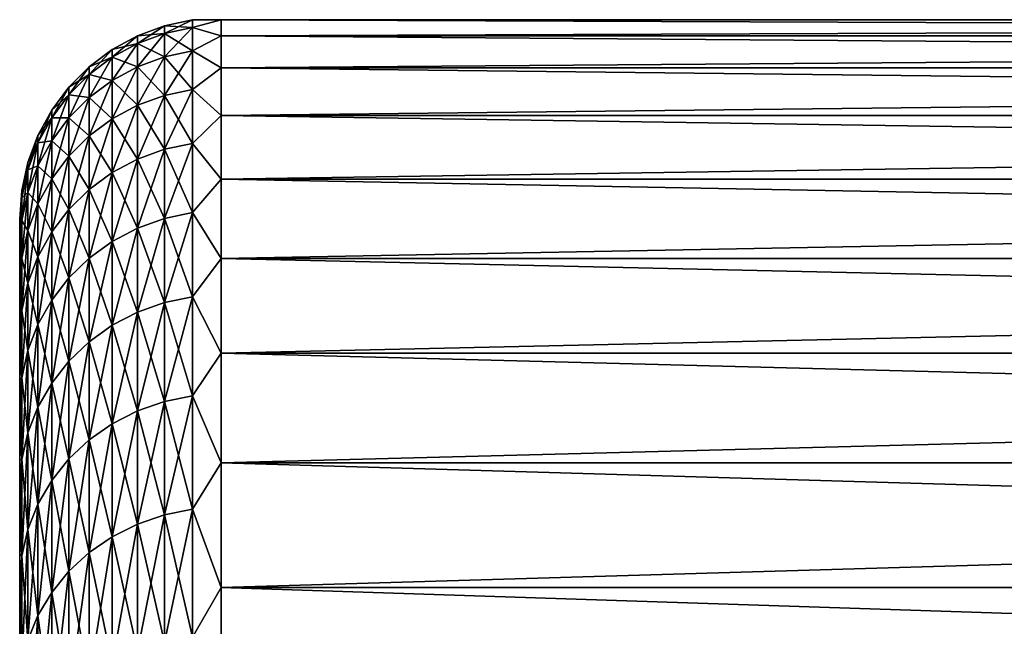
# Model space of a CAD drawing. Header units: metres. Extents: x -17 to 65, y -30 to 30.
# Tile 380 of 413: x 43 to 47.9, y 27 to 30. Entities that reach past the tile are written whole.
import ezdxf

# ---------------------------------------------------------------- set-up
doc = ezdxf.new("R2010")
doc.units = ezdxf.units.M
doc.layers.add('solid_508461', color=7, linetype='CONTINUOUS')

msp = doc.modelspace()

# ---------------------------------------------------------------- linework, layer by layer
at = {"layer": 'solid_508461'}
for points in [[(43.858959, 29.990004), (43.719364, 29.959814), (43.719364, 29.921362, 1.51744)], [(43.858959, 29.990004), (43.858959, 29.951511, -1.518969), (43.719364, 29.959814)], [(43.858959, 29.951511, 1.518969), (43.858959, 29.990004), (43.719364, 29.921362, 1.51744)], [(43.858959, 29.951511, 1.518969), (44, 29.910526, 2.315264), (44, 29.990053, 0.772437)], [(43.858959, 29.990004), (44, 29.990053, 0.772437), (44, 29.990053, -0.772437)], [(43.858959, 29.951511, 1.518969), (44, 29.990053, 0.772437), (43.858959, 29.990004)], [(43.858959, 29.951511, -1.518969), (44, 29.990053, -0.772437), (44, 29.910526, -2.315264)], [(43.858959, 29.990004), (44, 29.990053, -0.772437), (43.858959, 29.951511, -1.518969)], [(44, 29.990053, 0.772437), (65, 29.990049, 0.772525), (65, 29.990049, -0.772525)], [(44, 29.990053, 0.772437), (44, 29.910526, 2.315264), (65, 29.990049, 0.772525)], [(44, 29.990053, -0.772437), (65, 29.990049, -0.772525), (65, 29.91053, -2.315217)], [(44, 29.990053, -0.772437), (44, 29.990053, 0.772437), (65, 29.990049, -0.772525)], [(44, 29.910526, -2.315264), (44, 29.990053, -0.772437), (65, 29.91053, -2.315217)], [(44, 29.910526, 2.315264), (65, 29.91053, 2.315217), (65, 29.990049, 0.772525)], [(43.719364, 29.959814), (43.585495, 29.910048), (43.585495, 29.871658, 1.514919)], [(43.719364, 29.959814), (43.719364, 29.921362, -1.51744), (43.585495, 29.910048)], [(43.719364, 29.921362, 1.51744), (43.719364, 29.959814), (43.585495, 29.871658, 1.514919)], [(43.858959, 29.951511, -1.518969), (43.719364, 29.921362, -1.51744), (43.719364, 29.959814)], [(43.858959, 29.951511, -1.518969), (43.858959, 29.836134, -3.034038), (43.719364, 29.921362, -1.51744)], [(43.858959, 29.951511, 1.518969), (43.719364, 29.921362, 1.51744), (43.719364, 29.806101, 3.030984)], [(43.858959, 29.836134, 3.034038), (43.858959, 29.951511, 1.518969), (43.719364, 29.806101, 3.030984)], [(43.858959, 29.836134, 3.034038), (44, 29.910526, 2.315264), (43.858959, 29.951511, 1.518969)], [(43.858959, 29.951511, -1.518969), (44, 29.910526, -2.315264), (43.858959, 29.836134, -3.034038)], [(43.585495, 29.910048), (43.460079, 29.841717), (43.460079, 29.803415, 1.511458)], [(43.585495, 29.910048), (43.585495, 29.871658, -1.514919), (43.460079, 29.841717)], [(43.585495, 29.871658, 1.514919), (43.585495, 29.910048), (43.460079, 29.803415, 1.511458)], [(43.719364, 29.921362, -1.51744), (43.585495, 29.871658, -1.514919), (43.585495, 29.910048)], [(43.719364, 29.921362, -1.51744), (43.719364, 29.806101, -3.030984), (43.585495, 29.871658, -1.514919)], [(43.719364, 29.921362, 1.51744), (43.585495, 29.871658, 1.514919), (43.585495, 29.756588, 3.025949)], [(43.719364, 29.806101, 3.030984), (43.719364, 29.921362, 1.51744), (43.585495, 29.756588, 3.025949)], [(43.858959, 29.836134, -3.034038), (43.719364, 29.806101, -3.030984), (43.719364, 29.921362, -1.51744)], [(43.858959, 29.836134, 3.034038), (44, 29.75168, 3.85195), (44, 29.910526, 2.315264)], [(43.858959, 29.836134, -3.034038), (44, 29.910526, -2.315264), (44, 29.75168, -3.85195)], [(44, 29.75168, 3.85195), (65, 29.751667, 3.85206), (65, 29.91053, 2.315217)], [(44, 29.910526, 2.315264), (44, 29.75168, 3.85195), (65, 29.91053, 2.315217)], [(44, 29.910526, -2.315264), (65, 29.91053, -2.315217), (65, 29.751667, -3.85206)], [(44, 29.75168, -3.85195), (44, 29.910526, -2.315264), (65, 29.751667, -3.85206)], [(43.460079, 29.841717), (43.34568, 29.756216), (43.34568, 29.718025, 1.507128)], [(43.460079, 29.841717), (43.460079, 29.803415, -1.511458), (43.34568, 29.756216)], [(43.460079, 29.803415, 1.511458), (43.460079, 29.841717), (43.34568, 29.718025, 1.507128)], [(43.585495, 29.871658, -1.514919), (43.460079, 29.803415, -1.511458), (43.460079, 29.841717)], [(43.585495, 29.871658, -1.514919), (43.585495, 29.756588, -3.025949), (43.460079, 29.803415, -1.511458)], [(43.585495, 29.871658, 1.514919), (43.460079, 29.803415, 1.511458), (43.460079, 29.688608, 3.019036)], [(43.585495, 29.756588, 3.025949), (43.585495, 29.871658, 1.514919), (43.460079, 29.688608, 3.019036)], [(43.719364, 29.806101, -3.030984), (43.585495, 29.756588, -3.025949), (43.585495, 29.871658, -1.514919)], [(43.858959, 29.836134, -3.034038), (43.858959, 29.644169, -4.541319), (43.719364, 29.806101, -3.030984)], [(43.858959, 29.836134, 3.034038), (43.719364, 29.806101, 3.030984), (43.719364, 29.614326, 4.536748)], [(43.858959, 29.644169, 4.541319), (43.858959, 29.836134, 3.034038), (43.719364, 29.614326, 4.536748)], [(43.858959, 29.644169, 4.541319), (44, 29.75168, 3.85195), (43.858959, 29.836134, 3.034038)], [(43.858959, 29.836134, -3.034038), (44, 29.75168, -3.85195), (43.858959, 29.644169, -4.541319)], [(43.460079, 29.803415, -1.511458), (43.34568, 29.718025, -1.507128), (43.34568, 29.756216)], [(43.460079, 29.803415, -1.511458), (43.460079, 29.688608, -3.019036), (43.34568, 29.718025, -1.507128)], [(43.460079, 29.803415, 1.511458), (43.34568, 29.718025, 1.507128), (43.34568, 29.603548, 3.010386)], [(43.460079, 29.688608, 3.019036), (43.460079, 29.803415, 1.511458), (43.34568, 29.603548, 3.010386)], [(43.585495, 29.756588, -3.025949), (43.460079, 29.688608, -3.019036), (43.460079, 29.803415, -1.511458)], [(43.719364, 29.806101, -3.030984), (43.719364, 29.614326, -4.536748), (43.585495, 29.756588, -3.025949)], [(43.719364, 29.806101, 3.030984), (43.585495, 29.756588, 3.025949), (43.585495, 29.565134, 4.529212)], [(43.719364, 29.614326, 4.536748), (43.719364, 29.806101, 3.030984), (43.585495, 29.565134, 4.529212)], [(43.858959, 29.644169, -4.541319), (43.719364, 29.614326, -4.536748), (43.719364, 29.806101, -3.030984)], [(43.34568, 29.756216), (43.244625, 29.655293), (43.244625, 29.617229, 1.502016)], [(43.34568, 29.756216), (43.34568, 29.718025, -1.507128), (43.244625, 29.655293)], [(43.34568, 29.718025, 1.507128), (43.34568, 29.756216), (43.244625, 29.617229, 1.502016)], [(43.585495, 29.756588, -3.025949), (43.585495, 29.565134, -4.529212), (43.460079, 29.688608, -3.019036)], [(43.585495, 29.756588, 3.025949), (43.460079, 29.688608, 3.019036), (43.460079, 29.497591, 4.518865)], [(43.585495, 29.565134, 4.529212), (43.585495, 29.756588, 3.025949), (43.460079, 29.497591, 4.518865)], [(43.719364, 29.614326, -4.536748), (43.585495, 29.565134, -4.529212), (43.585495, 29.756588, -3.025949)], [(43.858959, 29.644169, 4.541319), (44, 29.513939, 5.378423), (44, 29.75168, 3.85195)], [(43.858959, 29.644169, -4.541319), (44, 29.75168, -3.85195), (44, 29.513939, -5.378423)], [(44, 29.75168, 3.85195), (44, 29.513939, 5.378423), (65, 29.751667, 3.85206)], [(44, 29.75168, -3.85195), (65, 29.751667, -3.85206), (65, 29.51396, -5.378287)], [(44, 29.513939, -5.378423), (44, 29.75168, -3.85195), (65, 29.51396, -5.378287)], [(44, 29.513939, 5.378423), (65, 29.51396, 5.378287), (65, 29.751667, 3.85206)], [(43.34568, 29.718025, -1.507128), (43.244625, 29.617229, -1.502016), (43.244625, 29.655293)], [(43.34568, 29.718025, -1.507128), (43.34568, 29.603548, -3.010386), (43.244625, 29.617229, -1.502016)], [(43.34568, 29.718025, 1.507128), (43.244625, 29.617229, 1.502016), (43.244625, 29.503141, 3.000176)], [(43.34568, 29.603548, 3.010386), (43.34568, 29.718025, 1.507128), (43.244625, 29.503141, 3.000176)], [(43.460079, 29.688608, -3.019036), (43.34568, 29.603548, -3.010386), (43.34568, 29.718025, -1.507128)], [(43.460079, 29.688608, -3.019036), (43.460079, 29.497591, -4.518865), (43.34568, 29.603548, -3.010386)], [(43.460079, 29.688608, 3.019036), (43.34568, 29.603548, 3.010386), (43.34568, 29.413078, 4.505918)], [(43.460079, 29.497591, 4.518865), (43.460079, 29.688608, 3.019036), (43.34568, 29.413078, 4.505918)], [(43.585495, 29.565134, -4.529212), (43.460079, 29.497591, -4.518865), (43.460079, 29.688608, -3.019036)], [(43.244625, 29.655293), (43.158978, 29.541), (43.158978, 29.503086, 1.496227)], [(43.244625, 29.655293), (43.244625, 29.617229, -1.502016), (43.158978, 29.541)], [(43.244625, 29.617229, 1.502016), (43.244625, 29.655293), (43.158978, 29.503086, 1.496227)], [(43.858959, 29.644169, -4.541319), (43.858959, 29.376106, -6.036943), (43.719364, 29.614326, -4.536748)], [(43.858959, 29.644169, 4.541319), (43.719364, 29.614326, 4.536748), (43.719364, 29.346535, 6.030866)], [(43.858959, 29.376106, 6.036943), (43.858959, 29.644169, 4.541319), (43.719364, 29.346535, 6.030866)], [(43.858959, 29.376106, 6.036943), (44, 29.513939, 5.378423), (43.858959, 29.644169, 4.541319)], [(43.858959, 29.644169, -4.541319), (44, 29.513939, -5.378423), (43.858959, 29.376106, -6.036943)], [(43.244625, 29.617229, -1.502016), (43.158978, 29.503086, -1.496227), (43.158978, 29.541)], [(43.244625, 29.617229, -1.502016), (43.244625, 29.503141, -3.000176), (43.158978, 29.503086, -1.496227)], [(43.244625, 29.617229, 1.502016), (43.158978, 29.503086, 1.496227), (43.158978, 29.389437, 2.988614)], [(43.244625, 29.503141, 3.000176), (43.244625, 29.617229, 1.502016), (43.158978, 29.389437, 2.988614)], [(43.34568, 29.603548, -3.010386), (43.244625, 29.503141, -3.000176), (43.244625, 29.617229, -1.502016)], [(43.34568, 29.603548, -3.010386), (43.34568, 29.413078, -4.505918), (43.244625, 29.503141, -3.000176)], [(43.34568, 29.603548, 3.010386), (43.244625, 29.503141, 3.000176), (43.244625, 29.313316, 4.490635)], [(43.34568, 29.413078, 4.505918), (43.34568, 29.603548, 3.010386), (43.244625, 29.313316, 4.490635)], [(43.460079, 29.497591, -4.518865), (43.34568, 29.413078, -4.505918), (43.34568, 29.603548, -3.010386)], [(43.719364, 29.614326, -4.536748), (43.719364, 29.346535, -6.030866), (43.585495, 29.565134, -4.529212)], [(43.719364, 29.614326, 4.536748), (43.585495, 29.565134, 4.529212), (43.585495, 29.297787, 6.020848)], [(43.719364, 29.346535, 6.030866), (43.719364, 29.614326, 4.536748), (43.585495, 29.297787, 6.020848)], [(43.858959, 29.376106, -6.036943), (43.719364, 29.346535, -6.030866), (43.719364, 29.614326, -4.536748)], [(43.158978, 29.541), (43.090488, 29.415674), (43.090488, 29.37792, 1.489879)], [(43.158978, 29.541), (43.158978, 29.503086, -1.496227), (43.090488, 29.415674)], [(43.158978, 29.503086, 1.496227), (43.158978, 29.541), (43.090488, 29.37792, 1.489879)], [(43.585495, 29.565134, -4.529212), (43.585495, 29.297787, -6.020848), (43.460079, 29.497591, -4.518865)], [(43.585495, 29.565134, 4.529212), (43.460079, 29.497591, 4.518865), (43.460079, 29.230854, 6.007093)], [(43.585495, 29.297787, 6.020848), (43.585495, 29.565134, 4.529212), (43.460079, 29.230854, 6.007093)], [(43.719364, 29.346535, -6.030866), (43.585495, 29.297787, -6.020848), (43.585495, 29.565134, -4.529212)], [(43.158978, 29.503086, -1.496227), (43.090488, 29.37792, -1.489879), (43.090488, 29.415674)], [(43.158978, 29.503086, -1.496227), (43.158978, 29.389437, -2.988614), (43.090488, 29.37792, -1.489879)], [(43.158978, 29.503086, 1.496227), (43.090488, 29.37792, 1.489879), (43.090488, 29.264753, 2.975935)], [(43.158978, 29.389437, 2.988614), (43.158978, 29.503086, 1.496227), (43.090488, 29.264753, 2.975935)], [(43.244625, 29.503141, -3.000176), (43.158978, 29.389437, -2.988614), (43.158978, 29.503086, -1.496227)], [(43.244625, 29.503141, -3.000176), (43.244625, 29.313316, -4.490635), (43.158978, 29.389437, -2.988614)], [(43.244625, 29.503141, 3.000176), (43.158978, 29.389437, 2.988614), (43.158978, 29.200344, 4.473328)], [(43.244625, 29.313316, 4.490635), (43.244625, 29.503141, 3.000176), (43.158978, 29.200344, 4.473328)], [(43.34568, 29.413078, -4.505918), (43.244625, 29.313316, -4.490635), (43.244625, 29.503141, -3.000176)], [(43.460079, 29.497591, -4.518865), (43.460079, 29.230854, -6.007093), (43.34568, 29.413078, -4.505918)], [(43.460079, 29.497591, 4.518865), (43.34568, 29.413078, 4.505918), (43.34568, 29.147106, 5.989882)], [(43.460079, 29.230854, 6.007093), (43.460079, 29.497591, 4.518865), (43.34568, 29.147106, 5.989882)], [(43.585495, 29.297787, -6.020848), (43.460079, 29.230854, -6.007093), (43.460079, 29.497591, -4.518865)], [(43.858959, 29.376106, 6.036943), (44, 29.197931, 6.890632), (44, 29.513939, 5.378423)], [(43.858959, 29.376106, -6.036943), (44, 29.513939, -5.378423), (44, 29.197931, -6.890632)], [(44, 29.197931, 6.890632), (65, 29.197924, 6.890662), (65, 29.51396, 5.378287)], [(44, 29.513939, 5.378423), (44, 29.197931, 6.890632), (65, 29.51396, 5.378287)], [(44, 29.513939, -5.378423), (65, 29.51396, -5.378287), (65, 29.197924, -6.890662)], [(44, 29.197931, -6.890632), (44, 29.513939, -5.378423), (65, 29.197924, -6.890662)], [(43.090488, 29.415674), (43.040546, 29.28187), (43.040546, 29.244286, 1.483102)], [(43.090488, 29.415674), (43.090488, 29.37792, -1.489879), (43.040546, 29.28187)], [(43.090488, 29.37792, 1.489879), (43.090488, 29.415674), (43.040546, 29.244286, 1.483102)], [(43.158978, 29.389437, -2.988614), (43.090488, 29.264753, -2.975935), (43.090488, 29.37792, -1.489879)], [(43.158978, 29.389437, -2.988614), (43.158978, 29.200344, -4.473328), (43.090488, 29.264753, -2.975935)], [(43.158978, 29.389437, 2.988614), (43.090488, 29.264753, 2.975935), (43.090488, 29.076464, 4.45435)], [(43.158978, 29.200344, 4.473328), (43.158978, 29.389437, 2.988614), (43.090488, 29.076464, 4.45435)], [(43.244625, 29.313316, -4.490635), (43.158978, 29.200344, -4.473328), (43.158978, 29.389437, -2.988614)], [(43.34568, 29.413078, -4.505918), (43.34568, 29.147106, -5.989882), (43.244625, 29.313316, -4.490635)], [(43.34568, 29.413078, 4.505918), (43.244625, 29.313316, 4.490635), (43.244625, 29.048246, 5.969566)], [(43.34568, 29.147106, 5.989882), (43.34568, 29.413078, 4.505918), (43.244625, 29.048246, 5.969566)], [(43.460079, 29.230854, -6.007093), (43.34568, 29.147106, -5.989882), (43.34568, 29.413078, -4.505918)], [(43.090488, 29.37792, -1.489879), (43.040546, 29.244286, -1.483102), (43.040546, 29.28187)], [(43.090488, 29.37792, -1.489879), (43.090488, 29.264753, -2.975935), (43.040546, 29.244286, -1.483102)], [(43.090488, 29.37792, 1.489879), (43.040546, 29.244286, 1.483102), (43.040546, 29.131634, 2.962398)], [(43.090488, 29.264753, 2.975935), (43.090488, 29.37792, 1.489879), (43.040546, 29.131634, 2.962398)], [(43.719364, 29.346535, -6.030866), (43.719364, 29.00341, -7.509503), (43.585495, 29.297787, -6.020848)], [(43.719364, 29.346535, 6.030866), (43.585495, 29.297787, 6.020848), (43.585495, 28.955233, 7.497029)], [(43.719364, 29.00341, 7.509503), (43.719364, 29.346535, 6.030866), (43.585495, 28.955233, 7.497029)], [(43.858959, 29.376106, -6.036943), (43.858959, 29.032637, -7.51707), (43.719364, 29.346535, -6.030866)], [(43.858959, 29.376106, 6.036943), (43.719364, 29.346535, 6.030866), (43.719364, 29.00341, 7.509503)], [(43.858959, 29.032637, 7.51707), (43.858959, 29.376106, 6.036943), (43.719364, 29.00341, 7.509503)], [(43.858959, 29.032637, -7.51707), (43.719364, 29.00341, -7.509503), (43.719364, 29.346535, -6.030866)], [(43.858959, 29.032637, 7.51707), (44, 29.197931, 6.890632), (43.858959, 29.376106, 6.036943)], [(43.858959, 29.376106, -6.036943), (44, 29.197931, -6.890632), (43.858959, 29.032637, -7.51707)], [(43.244625, 29.313316, -4.490635), (43.244625, 29.048246, -5.969566), (43.158978, 29.200344, -4.473328)], [(43.244625, 29.313316, 4.490635), (43.158978, 29.200344, 4.473328), (43.158978, 28.936295, 5.94656)], [(43.244625, 29.048246, 5.969566), (43.244625, 29.313316, 4.490635), (43.158978, 28.936295, 5.94656)], [(43.34568, 29.147106, -5.989882), (43.244625, 29.048246, -5.969566), (43.244625, 29.313316, -4.490635)], [(43.585495, 29.297787, -6.020848), (43.585495, 28.955233, -7.497029), (43.460079, 29.230854, -6.007093)], [(43.585495, 29.297787, 6.020848), (43.460079, 29.230854, 6.007093), (43.460079, 28.889082, 7.479902)], [(43.585495, 28.955233, 7.497029), (43.585495, 29.297787, 6.020848), (43.460079, 28.889082, 7.479902)], [(43.719364, 29.00341, -7.509503), (43.585495, 28.955233, -7.497029), (43.585495, 29.297787, -6.020848)], [(43.040546, 29.28187), (43.010178, 29.142315), (43.010178, 29.104912, 1.476034)], [(43.040546, 29.28187), (43.040546, 29.244286, -1.483102), (43.010178, 29.142315)], [(43.040546, 29.244286, 1.483102), (43.040546, 29.28187), (43.010178, 29.104912, 1.476034)], [(43.040546, 29.244286, -1.483102), (43.010178, 29.104912, -1.476034), (43.010178, 29.142315)], [(43.040546, 29.244286, -1.483102), (43.040546, 29.131634, -2.962398), (43.010178, 29.104912, -1.476034)], [(43.040546, 29.244286, 1.483102), (43.010178, 29.104912, 1.476034), (43.010178, 28.992796, 2.948279)], [(43.040546, 29.131634, 2.962398), (43.040546, 29.244286, 1.483102), (43.010178, 28.992796, 2.948279)], [(43.090488, 29.264753, -2.975935), (43.040546, 29.131634, -2.962398), (43.040546, 29.244286, -1.483102)], [(43.090488, 29.264753, -2.975935), (43.090488, 29.076464, -4.45435), (43.040546, 29.131634, -2.962398)], [(43.090488, 29.264753, 2.975935), (43.040546, 29.131634, 2.962398), (43.040546, 28.944201, 4.434088)], [(43.090488, 29.076464, 4.45435), (43.090488, 29.264753, 2.975935), (43.040546, 28.944201, 4.434088)], [(43.158978, 29.200344, -4.473328), (43.090488, 29.076464, -4.45435), (43.090488, 29.264753, -2.975935)], [(43.158978, 29.200344, -4.473328), (43.158978, 28.936295, -5.94656), (43.090488, 29.076464, -4.45435)], [(43.158978, 29.200344, 4.473328), (43.090488, 29.076464, 4.45435), (43.090488, 28.813534, 5.921332)], [(43.158978, 28.936295, 5.94656), (43.158978, 29.200344, 4.473328), (43.090488, 28.813534, 5.921332)], [(43.244625, 29.048246, -5.969566), (43.158978, 28.936295, -5.94656), (43.158978, 29.200344, -4.473328)], [(43.460079, 29.230854, -6.007093), (43.460079, 28.889082, -7.479902), (43.34568, 29.147106, -5.989882)], [(43.460079, 29.230854, 6.007093), (43.34568, 29.147106, 5.989882), (43.34568, 28.806313, 7.458471)], [(43.460079, 28.889082, 7.479902), (43.460079, 29.230854, 6.007093), (43.34568, 28.806313, 7.458471)], [(43.585495, 28.955233, -7.497029), (43.460079, 28.889082, -7.479902), (43.460079, 29.230854, -6.007093)], [(43.858959, 29.032637, 7.51707), (44, 28.804497, 8.384569), (44, 29.197931, 6.890632)], [(43.858959, 29.032637, -7.51707), (44, 29.197931, -6.890632), (44, 28.804497, -8.384569)], [(44, 29.197931, 6.890632), (44, 28.804497, 8.384569), (65, 29.197924, 6.890662)], [(44, 29.197931, -6.890632), (65, 29.197924, -6.890662), (65, 28.804501, -8.384548)], [(44, 28.804497, -8.384569), (44, 29.197931, -6.890632), (65, 28.804501, -8.384548)], [(44, 28.804497, 8.384569), (65, 28.804501, 8.384548), (65, 29.197924, 6.890662)], [(43.34568, 29.147106, -5.989882), (43.34568, 28.806313, -7.458471), (43.244625, 29.048246, -5.969566)], [(43.34568, 29.147106, 5.989882), (43.244625, 29.048246, 5.969566), (43.244625, 28.708611, 7.433174)], [(43.34568, 28.806313, 7.458471), (43.34568, 29.147106, 5.989882), (43.244625, 28.708611, 7.433174)], [(43.460079, 28.889082, -7.479902), (43.34568, 28.806313, -7.458471), (43.34568, 29.147106, -5.989882)], [(43.010178, 29.142315), (43, 28.999998, 0.000006), (43, 28.990061, 0.759146)], [(43.010178, 29.142315), (43.010178, 29.104912, -1.476034), (43, 28.999998, 0.000006)], [(43.010178, 29.104912, 1.476034), (43.010178, 29.142315), (43, 28.990061, 0.759146)], [(43.010178, 29.104912, -1.476034), (43, 28.960249, -1.517846), (43, 28.990063, -0.759134)], [(43.010178, 29.104912, -1.476034), (43.010178, 28.992796, -2.948279), (43, 28.960249, -1.517846)], [(43.010178, 29.104912, -1.476034), (43, 28.990063, -0.759134), (43, 28.999998, 0.000006)], [(43.010178, 29.104912, 1.476034), (43, 28.990061, 0.759146), (43, 28.960249, 1.517858)], [(43.010178, 29.104912, 1.476034), (43, 28.960249, 1.517858), (43, 28.910593, 2.275403)], [(43.010178, 28.992796, 2.948279), (43.010178, 29.104912, 1.476034), (43, 28.910593, 2.275403)], [(43.040546, 29.131634, -2.962398), (43.010178, 28.992796, -2.948279), (43.010178, 29.104912, -1.476034)], [(43.040546, 29.131634, -2.962398), (43.040546, 28.944201, -4.434088), (43.010178, 28.992796, -2.948279)], [(43.040546, 29.131634, 2.962398), (43.010178, 28.992796, 2.948279), (43.010178, 28.806255, 4.412956)], [(43.040546, 28.944201, 4.434088), (43.040546, 29.131634, 2.962398), (43.010178, 28.806255, 4.412956)], [(43.090488, 29.076464, -4.45435), (43.040546, 28.944201, -4.434088), (43.040546, 29.131634, -2.962398)], [(43.090488, 29.076464, -4.45435), (43.090488, 28.813534, -5.921332), (43.040546, 28.944201, -4.434088)], [(43.090488, 29.076464, 4.45435), (43.040546, 28.944201, 4.434088), (43.040546, 28.682468, 5.894397)], [(43.090488, 28.813534, 5.921332), (43.090488, 29.076464, 4.45435), (43.040546, 28.682468, 5.894397)], [(43.158978, 28.936295, -5.94656), (43.090488, 28.813534, -5.921332), (43.090488, 29.076464, -4.45435)], [(43.244625, 29.048246, -5.969566), (43.244625, 28.708611, -7.433174), (43.158978, 28.936295, -5.94656)], [(43.244625, 29.048246, 5.969566), (43.158978, 28.936295, 5.94656), (43.158978, 28.597967, 7.404527)], [(43.244625, 28.708611, 7.433174), (43.244625, 29.048246, 5.969566), (43.158978, 28.597967, 7.404527)], [(43.34568, 28.806313, -7.458471), (43.244625, 28.708611, -7.433174), (43.244625, 29.048246, -5.969566)], [(43, 28.990061, 0.759146), (43, 28.999998, 0.000006), (43, 28.990063, -0.759134)], [(43.719364, 29.00341, -7.509503), (43.719364, 28.585835, -8.968863), (43.585495, 28.955233, -7.497029)], [(43.719364, 29.00341, 7.509503), (43.585495, 28.955233, 7.497029), (43.585495, 28.538349, 8.953965)], [(43.719364, 28.585835, 8.968863), (43.719364, 29.00341, 7.509503), (43.585495, 28.538349, 8.953965)], [(43.858959, 29.032637, -7.51707), (43.858959, 28.614639, -8.977901), (43.719364, 29.00341, -7.509503)], [(43.858959, 29.032637, 7.51707), (43.719364, 29.00341, 7.509503), (43.719364, 28.585835, 8.968863)], [(43.858959, 28.614639, 8.977901), (43.858959, 29.032637, 7.51707), (43.719364, 28.585835, 8.968863)], [(43.858959, 28.614639, -8.977901), (43.719364, 28.585835, -8.968863), (43.719364, 29.00341, -7.509503)], [(43.858959, 28.614639, 8.977901), (44, 28.804497, 8.384569), (43.858959, 29.032637, 7.51707)], [(43.858959, 29.032637, -7.51707), (44, 28.804497, -8.384569), (43.858959, 28.614639, -8.977901)], [(43.010178, 28.992796, -2.948279), (43, 28.841118, -3.031491), (43, 28.910595, -2.275392)], [(43.010178, 28.992796, -2.948279), (43.010178, 28.806255, -4.412956), (43, 28.841118, -3.031491)], [(43.010178, 28.992796, -2.948279), (43, 28.910595, -2.275392), (43, 28.960249, -1.517846)], [(43.010178, 28.992796, 2.948279), (43, 28.910593, 2.275403), (43, 28.841116, 3.031502)], [(43.010178, 28.992796, 2.948279), (43, 28.841116, 3.031502), (43, 28.751873, 3.785461)], [(43.010178, 28.806255, 4.412956), (43.010178, 28.992796, 2.948279), (43, 28.751873, 3.785461)], [(43, 28.990061, 0.759146), (43, 28.990063, -0.759134), (43, 28.960249, -1.517846)], [(43, 28.960249, 1.517858), (43, 28.990061, 0.759146), (43, 28.960249, -1.517846)], [(43, 28.960249, 1.517858), (43, 28.960249, -1.517846), (43, 28.910595, -2.275392)], [(43, 28.910593, 2.275403), (43, 28.960249, 1.517858), (43, 28.910595, -2.275392)], [(43.040546, 28.944201, -4.434088), (43.010178, 28.806255, -4.412956), (43.010178, 28.992796, -2.948279)], [(43.585495, 28.955233, -7.497029), (43.585495, 28.538349, -8.953965), (43.460079, 28.889082, -7.479902)], [(43.585495, 28.955233, 7.497029), (43.460079, 28.889082, 7.479902), (43.460079, 28.473154, 8.93351)], [(43.585495, 28.538349, 8.953965), (43.585495, 28.955233, 7.497029), (43.460079, 28.473154, 8.93351)], [(43.719364, 28.585835, -8.968863), (43.585495, 28.538349, -8.953965), (43.585495, 28.955233, -7.497029)], [(43, 28.910593, 2.275403), (43, 28.910595, -2.275392), (43, 28.841118, -3.031491)], [(43, 28.841116, 3.031502), (43, 28.910593, 2.275403), (43, 28.841118, -3.031491)], [(43.040546, 28.944201, -4.434088), (43.040546, 28.682468, -5.894397), (43.010178, 28.806255, -4.412956)], [(43.040546, 28.944201, 4.434088), (43.010178, 28.806255, 4.412956), (43.010178, 28.545771, 5.866305)], [(43.040546, 28.682468, 5.894397), (43.040546, 28.944201, 4.434088), (43.010178, 28.545771, 5.866305)], [(43.090488, 28.813534, -5.921332), (43.040546, 28.682468, -5.894397), (43.040546, 28.944201, -4.434088)], [(43.158978, 28.936295, -5.94656), (43.158978, 28.597967, -7.404527), (43.090488, 28.813534, -5.921332)], [(43.158978, 28.936295, 5.94656), (43.090488, 28.813534, 5.921332), (43.090488, 28.476643, 7.373113)], [(43.158978, 28.597967, 7.404527), (43.158978, 28.936295, 5.94656), (43.090488, 28.476643, 7.373113)], [(43.244625, 28.708611, -7.433174), (43.158978, 28.597967, -7.404527), (43.158978, 28.936295, -5.94656)], [(43.460079, 28.889082, -7.479902), (43.460079, 28.473154, -8.93351), (43.34568, 28.806313, -7.458471)], [(43.460079, 28.889082, 7.479902), (43.34568, 28.806313, 7.458471), (43.34568, 28.391575, 8.907914)], [(43.460079, 28.473154, 8.93351), (43.460079, 28.889082, 7.479902), (43.34568, 28.391575, 8.907914)], [(43.585495, 28.538349, -8.953965), (43.460079, 28.473154, -8.93351), (43.460079, 28.889082, -7.479902)], [(43, 28.841116, 3.031502), (43, 28.841118, -3.031491), (43, 28.751873, -3.785449)], [(43.010178, 28.806255, -4.412956), (43, 28.751873, -3.785449), (43, 28.841118, -3.031491)], [(43, 28.751873, 3.785461), (43, 28.841116, 3.031502), (43, 28.751873, -3.785449)], [(43.010178, 28.806255, -4.412956), (43, 28.642933, -4.536784), (43, 28.751873, -3.785449)], [(43.010178, 28.806255, -4.412956), (43.010178, 28.545771, -5.866305), (43, 28.642933, -4.536784)], [(43.010178, 28.806255, 4.412956), (43, 28.751873, 3.785461), (43, 28.642931, 4.536796)], [(43.010178, 28.806255, 4.412956), (43, 28.642931, 4.536796), (43, 28.514336, 5.285132)], [(43.010178, 28.545771, 5.866305), (43.010178, 28.806255, 4.412956), (43, 28.514336, 5.285132)], [(43.040546, 28.682468, -5.894397), (43.010178, 28.545771, -5.866305), (43.010178, 28.806255, -4.412956)], [(43.090488, 28.813534, -5.921332), (43.090488, 28.476643, -7.373113), (43.040546, 28.682468, -5.894397)], [(43.090488, 28.813534, 5.921332), (43.040546, 28.682468, 5.894397), (43.040546, 28.347109, 7.339575)], [(43.090488, 28.476643, 7.373113), (43.090488, 28.813534, 5.921332), (43.040546, 28.347109, 7.339575)], [(43.158978, 28.597967, -7.404527), (43.090488, 28.476643, -7.373113), (43.090488, 28.813534, -5.921332)], [(43.34568, 28.806313, -7.458471), (43.34568, 28.391575, -8.907914), (43.244625, 28.708611, -7.433174)], [(43.34568, 28.806313, 7.458471), (43.244625, 28.708611, 7.433174), (43.244625, 28.295279, 8.877701)], [(43.34568, 28.391575, 8.907914), (43.34568, 28.806313, 7.458471), (43.244625, 28.295279, 8.877701)], [(43.460079, 28.473154, -8.93351), (43.34568, 28.391575, -8.907914), (43.34568, 28.806313, -7.458471)], [(43.858959, 28.614639, 8.977901), (44, 28.334677, 9.856271), (44, 28.804497, 8.384569)], [(43.858959, 28.614639, -8.977901), (44, 28.804497, -8.384569), (44, 28.334677, -9.856271)], [(44, 28.334677, 9.856271), (65, 28.334629, 9.856407), (65, 28.804501, 8.384548)], [(44, 28.804497, 8.384569), (44, 28.334677, 9.856271), (65, 28.804501, 8.384548)], [(44, 28.804497, -8.384569), (65, 28.804501, -8.384548), (65, 28.334629, -9.856407)], [(44, 28.334677, -9.856271), (44, 28.804497, -8.384569), (65, 28.334629, -9.856407)], [(43, 28.751873, 3.785461), (43, 28.751873, -3.785449), (43, 28.642933, -4.536784)], [(43, 28.642931, 4.536796), (43, 28.751873, 3.785461), (43, 28.642933, -4.536784)], [(43.244625, 28.708611, -7.433174), (43.244625, 28.295279, -8.877701), (43.158978, 28.597967, -7.404527)], [(43.244625, 28.708611, 7.433174), (43.158978, 28.597967, 7.404527), (43.158978, 28.18623, 8.843487)], [(43.244625, 28.295279, 8.877701), (43.244625, 28.708611, 7.433174), (43.158978, 28.18623, 8.843487)], [(43.34568, 28.391575, -8.907914), (43.244625, 28.295279, -8.877701), (43.244625, 28.708611, -7.433174)], [(43.040546, 28.682468, -5.894397), (43.040546, 28.347109, -7.339575), (43.010178, 28.545771, -5.866305)], [(43.040546, 28.682468, 5.894397), (43.010178, 28.545771, 5.866305), (43.010178, 28.212008, 7.304595)], [(43.040546, 28.347109, 7.339575), (43.040546, 28.682468, 5.894397), (43.010178, 28.212008, 7.304595)], [(43.090488, 28.476643, -7.373113), (43.040546, 28.347109, -7.339575), (43.040546, 28.682468, -5.894397)], [(43, 28.642931, 4.536796), (43, 28.642933, -4.536784), (43, 28.514338, -5.285121)], [(43.010178, 28.545771, -5.866305), (43, 28.514338, -5.285121), (43, 28.642933, -4.536784)], [(43, 28.514336, 5.285132), (43, 28.642931, 4.536796), (43, 28.514338, -5.285121)], [(43.858959, 28.614639, -8.977901), (43.858959, 28.12319, -10.415686), (43.719364, 28.585835, -8.968863)], [(43.858959, 28.614639, 8.977901), (43.719364, 28.585835, 8.968863), (43.719364, 28.094879, 10.405201)], [(43.858959, 28.12319, 10.415686), (43.858959, 28.614639, 8.977901), (43.719364, 28.094879, 10.405201)], [(43.858959, 28.12319, 10.415686), (44, 28.334677, 9.856271), (43.858959, 28.614639, 8.977901)], [(43.858959, 28.614639, -8.977901), (44, 28.334677, -9.856271), (43.858959, 28.12319, -10.415686)], [(43.158978, 28.597967, -7.404527), (43.158978, 28.18623, -8.843487), (43.090488, 28.476643, -7.373113)], [(43.158978, 28.597967, 7.404527), (43.090488, 28.476643, 7.373113), (43.090488, 28.06665, 8.805968)], [(43.158978, 28.18623, 8.843487), (43.158978, 28.597967, 7.404527), (43.090488, 28.06665, 8.805968)], [(43.244625, 28.295279, -8.877701), (43.158978, 28.18623, -8.843487), (43.158978, 28.597967, -7.404527)], [(43.719364, 28.585835, -8.968863), (43.719364, 28.094879, -10.405201), (43.585495, 28.538349, -8.953965)], [(43.719364, 28.585835, 8.968863), (43.585495, 28.538349, 8.953965), (43.585495, 28.04821, 10.387917)], [(43.719364, 28.094879, 10.405201), (43.719364, 28.585835, 8.968863), (43.585495, 28.04821, 10.387917)], [(43.858959, 28.12319, -10.415686), (43.719364, 28.094879, -10.405201), (43.719364, 28.585835, -8.968863)], [(43.010178, 28.545771, -5.866305), (43, 28.366222, -6.029706), (43, 28.514338, -5.285121)], [(43.010178, 28.545771, -5.866305), (43.010178, 28.212008, -7.304595), (43, 28.366222, -6.029706)], [(43.010178, 28.545771, 5.866305), (43, 28.514336, 5.285132), (43, 28.366219, 6.029717)], [(43.010178, 28.545771, 5.866305), (43, 28.366219, 6.029717), (43, 28.198645, 6.770261)], [(43.010178, 28.212008, 7.304595), (43.010178, 28.545771, 5.866305), (43, 28.198645, 6.770261)], [(43, 28.514336, 5.285132), (43, 28.514338, -5.285121), (43, 28.366222, -6.029706)], [(43, 28.366219, 6.029717), (43, 28.514336, 5.285132), (43, 28.366222, -6.029706)], [(43.040546, 28.347109, -7.339575), (43.010178, 28.212008, -7.304595), (43.010178, 28.545771, -5.866305)], [(43.585495, 28.538349, -8.953965), (43.585495, 28.04821, -10.387917), (43.460079, 28.473154, -8.93351)], [(43.585495, 28.538349, 8.953965), (43.460079, 28.473154, 8.93351), (43.460079, 27.984133, 10.364185)], [(43.585495, 28.04821, 10.387917), (43.585495, 28.538349, 8.953965), (43.460079, 27.984133, 10.364185)], [(43.719364, 28.094879, -10.405201), (43.585495, 28.04821, -10.387917), (43.585495, 28.538349, -8.953965)], [(43.090488, 28.476643, -7.373113), (43.090488, 28.06665, -8.805968), (43.040546, 28.347109, -7.339575)], [(43.090488, 28.476643, 7.373113), (43.040546, 28.347109, 7.339575), (43.040546, 27.938982, 8.765912)], [(43.090488, 28.06665, 8.805968), (43.090488, 28.476643, 7.373113), (43.040546, 27.938982, 8.765912)], [(43.158978, 28.18623, -8.843487), (43.090488, 28.06665, -8.805968), (43.090488, 28.476643, -7.373113)], [(43.460079, 28.473154, -8.93351), (43.460079, 27.984133, -10.364185), (43.34568, 28.391575, -8.907914)], [(43.460079, 28.473154, 8.93351), (43.34568, 28.391575, 8.907914), (43.34568, 27.903955, 10.334491)], [(43.460079, 27.984133, 10.364185), (43.460079, 28.473154, 8.93351), (43.34568, 27.903955, 10.334491)], [(43.585495, 28.04821, -10.387917), (43.460079, 27.984133, -10.364185), (43.460079, 28.473154, -8.93351)], [(43, 28.366219, 6.029717), (43, 28.366222, -6.029706), (43, 28.198647, -6.77025)], [(43.010178, 28.212008, -7.304595), (43, 28.198647, -6.77025), (43, 28.366222, -6.029706)], [(43, 28.198645, 6.770261), (43, 28.366219, 6.029717), (43, 28.198647, -6.77025)], [(43.34568, 28.391575, -8.907914), (43.34568, 27.903955, -10.334491), (43.244625, 28.295279, -8.877701)], [(43.34568, 28.391575, 8.907914), (43.244625, 28.295279, 8.877701), (43.244625, 27.809313, 10.299438)], [(43.34568, 27.903955, 10.334491), (43.34568, 28.391575, 8.907914), (43.244625, 27.809313, 10.299438)], [(43.460079, 27.984133, -10.364185), (43.34568, 27.903955, -10.334491), (43.34568, 28.391575, -8.907914)], [(43.040546, 28.347109, -7.339575), (43.040546, 27.938982, -8.765912), (43.010178, 28.212008, -7.304595)], [(43.040546, 28.347109, 7.339575), (43.010178, 28.212008, 7.304595), (43.010178, 27.805826, 8.724134)], [(43.040546, 27.938982, 8.765912), (43.040546, 28.347109, 7.339575), (43.010178, 27.805826, 8.724134)], [(43.090488, 28.06665, -8.805968), (43.040546, 27.938982, -8.765912), (43.040546, 28.347109, -7.339575)], [(43.858959, 28.12319, 10.415686), (44, 27.789719, 11.301836), (44, 28.334677, 9.856271)], [(43.858959, 28.12319, -10.415686), (44, 28.334677, -9.856271), (44, 27.789719, -11.301836)], [(44, 28.334677, 9.856271), (44, 27.789719, 11.301836), (65, 28.334629, 9.856407)], [(44, 28.334677, -9.856271), (65, 28.334629, -9.856407), (65, 27.78977, -11.301707)], [(44, 27.789719, -11.301836), (44, 28.334677, -9.856271), (65, 27.78977, -11.301707)], [(44, 27.789719, 11.301836), (65, 27.78977, 11.301707), (65, 28.334629, 9.856407)], [(43.244625, 28.295279, -8.877701), (43.244625, 27.809313, -10.299438), (43.158978, 28.18623, -8.843487)], [(43.244625, 28.295279, 8.877701), (43.158978, 28.18623, 8.843487), (43.158978, 27.702137, 10.259745)], [(43.244625, 27.809313, 10.299438), (43.244625, 28.295279, 8.877701), (43.158978, 27.702137, 10.259745)], [(43.34568, 27.903955, -10.334491), (43.244625, 27.809313, -10.299438), (43.244625, 28.295279, -8.877701)], [(43.010178, 28.212008, -7.304595), (43, 28.011745, -7.506127), (43, 28.198647, -6.77025)], [(43.010178, 28.212008, -7.304595), (43.010178, 27.805826, -8.724134), (43, 28.011745, -7.506127)], [(43.010178, 28.212008, 7.304595), (43, 28.198645, 6.770261), (43, 28.011744, 7.506138)], [(43.010178, 28.212008, 7.304595), (43, 28.011744, 7.506138), (43, 27.805662, 8.236814)], [(43.010178, 27.805826, 8.724134), (43.010178, 28.212008, 7.304595), (43, 27.805662, 8.236814)], [(43, 28.198645, 6.770261), (43, 28.198647, -6.77025), (43, 28.011745, -7.506127)], [(43, 28.011744, 7.506138), (43, 28.198645, 6.770261), (43, 28.011745, -7.506127)], [(43.040546, 27.938982, -8.765912), (43.010178, 27.805826, -8.724134), (43.010178, 28.212008, -7.304595)], [(43.158978, 28.18623, -8.843487), (43.158978, 27.702137, -10.259745), (43.090488, 28.06665, -8.805968)], [(43.158978, 28.18623, 8.843487), (43.090488, 28.06665, 8.805968), (43.090488, 27.584612, 10.216218)], [(43.158978, 27.702137, 10.259745), (43.158978, 28.18623, 8.843487), (43.090488, 27.584612, 10.216218)], [(43.244625, 27.809313, -10.299438), (43.158978, 27.702137, -10.259745), (43.158978, 28.18623, -8.843487)], [(43.858959, 28.12319, -10.415686), (43.858959, 27.559547, -11.826734), (43.719364, 28.094879, -10.405201)], [(43.858959, 28.12319, 10.415686), (43.719364, 28.094879, 10.405201), (43.719364, 27.531805, 11.814828)], [(43.858959, 27.559547, 11.826734), (43.858959, 28.12319, 10.415686), (43.719364, 27.531805, 11.814828)], [(43.858959, 27.559547, 11.826734), (44, 27.789719, 11.301836), (43.858959, 28.12319, 10.415686)], [(43.858959, 28.12319, -10.415686), (44, 27.789719, -11.301836), (43.858959, 27.559547, -11.826734)], [(43.719364, 28.094879, -10.405201), (43.719364, 27.531805, -11.814828), (43.585495, 28.04821, -10.387917)], [(43.719364, 28.094879, 10.405201), (43.585495, 28.04821, 10.387917), (43.585495, 27.486071, 11.795202)], [(43.719364, 27.531805, 11.814828), (43.719364, 28.094879, 10.405201), (43.585495, 27.486071, 11.795202)], [(43.858959, 27.559547, -11.826734), (43.719364, 27.531805, -11.814828), (43.719364, 28.094879, -10.405201)], [(43.090488, 28.06665, -8.805968), (43.090488, 27.584612, -10.216218), (43.040546, 27.938982, -8.765912)], [(43.090488, 28.06665, 8.805968), (43.040546, 27.938982, 8.765912), (43.040546, 27.459135, 10.169747)], [(43.090488, 27.584612, 10.216218), (43.090488, 28.06665, 8.805968), (43.040546, 27.459135, 10.169747)], [(43.158978, 27.702137, -10.259745), (43.090488, 27.584612, -10.216218), (43.090488, 28.06665, -8.805968)], [(43.585495, 28.04821, -10.387917), (43.585495, 27.486071, -11.795202), (43.460079, 27.984133, -10.364185)], [(43.585495, 28.04821, 10.387917), (43.460079, 27.984133, 10.364185), (43.460079, 27.423279, 11.768255)], [(43.585495, 27.486071, 11.795202), (43.585495, 28.04821, 10.387917), (43.460079, 27.423279, 11.768255)], [(43.719364, 27.531805, -11.814828), (43.585495, 27.486071, -11.795202), (43.585495, 28.04821, -10.387917)], [(43, 28.011744, 7.506138), (43, 28.011745, -7.506127), (43, 27.805666, -8.236803)], [(43.010178, 27.805826, -8.724134), (43, 27.805666, -8.236803), (43, 28.011745, -7.506127)], [(43, 27.805662, 8.236814), (43, 28.011744, 7.506138), (43, 27.805666, -8.236803)], [(43.460079, 27.984133, -10.364185), (43.460079, 27.423279, -11.768255), (43.34568, 27.903955, -10.334491)], [(43.460079, 27.984133, 10.364185), (43.34568, 27.903955, 10.334491), (43.34568, 27.344707, 11.734538)], [(43.460079, 27.423279, 11.768255), (43.460079, 27.984133, 10.364185), (43.34568, 27.344707, 11.734538)], [(43.585495, 27.486071, -11.795202), (43.460079, 27.423279, -11.768255), (43.460079, 27.984133, -10.364185)], [(43.040546, 27.938982, -8.765912), (43.040546, 27.459135, -10.169747), (43.010178, 27.805826, -8.724134)], [(43.040546, 27.938982, 8.765912), (43.010178, 27.805826, 8.724134), (43.010178, 27.328268, 10.121279)], [(43.040546, 27.459135, 10.169747), (43.040546, 27.938982, 8.765912), (43.010178, 27.328268, 10.121279)], [(43.090488, 27.584612, -10.216218), (43.040546, 27.459135, -10.169747), (43.040546, 27.938982, -8.765912)], [(43.34568, 27.903955, -10.334491), (43.34568, 27.344707, -11.734538), (43.244625, 27.809313, -10.299438)], [(43.34568, 27.903955, 10.334491), (43.244625, 27.809313, 10.299438), (43.244625, 27.251963, 11.694738)], [(43.34568, 27.344707, 11.734538), (43.34568, 27.903955, 10.334491), (43.244625, 27.251963, 11.694738)], [(43.460079, 27.423279, -11.768255), (43.34568, 27.344707, -11.734538), (43.34568, 27.903955, -10.334491)], [(43.010178, 27.805826, -8.724134), (43, 27.580488, -8.961954), (43, 27.805666, -8.236803)], [(43.010178, 27.805826, -8.724134), (43.010178, 27.328268, -10.121279), (43, 27.580488, -8.961954)], [(43.010178, 27.805826, 8.724134), (43, 27.805662, 8.236814), (43, 27.580484, 8.961966)], [(43.010178, 27.805826, 8.724134), (43, 27.580484, 8.961966), (43, 27.336441, 9.680852)], [(43.010178, 27.328268, 10.121279), (43.010178, 27.805826, 8.724134), (43, 27.336441, 9.680852)], [(43, 27.805662, 8.236814), (43, 27.805666, -8.236803), (43, 27.580488, -8.961954)], [(43, 27.580484, 8.961966), (43, 27.805662, 8.236814), (43, 27.580488, -8.961954)], [(43.040546, 27.459135, -10.169747), (43.010178, 27.328268, -10.121279), (43.010178, 27.805826, -8.724134)], [(43.244625, 27.809313, -10.299438), (43.244625, 27.251963, -11.694738), (43.158978, 27.702137, -10.259745)], [(43.244625, 27.809313, 10.299438), (43.158978, 27.702137, 10.259745), (43.158978, 27.146935, 11.649667)], [(43.244625, 27.251963, 11.694738), (43.244625, 27.809313, 10.299438), (43.158978, 27.146935, 11.649667)], [(43.34568, 27.344707, -11.734538), (43.244625, 27.251963, -11.694738), (43.244625, 27.809313, -10.299438)], [(43.858959, 27.559547, 11.826734), (44, 27.171068, 12.717431), (44, 27.789719, 11.301836)], [(43.858959, 27.559547, -11.826734), (44, 27.789719, -11.301836), (44, 27.171068, -12.717431)], [(44, 27.171068, 12.717431), (65, 27.171055, 12.717461), (65, 27.78977, 11.301707)], [(44, 27.789719, 11.301836), (44, 27.171068, 12.717431), (65, 27.78977, 11.301707)], [(44, 27.789719, -11.301836), (65, 27.78977, -11.301707), (65, 27.171055, -12.717461)], [(44, 27.171068, -12.717431), (44, 27.789719, -11.301836), (65, 27.171055, -12.717461)], [(43.158978, 27.702137, -10.259745), (43.158978, 27.146935, -11.649667), (43.090488, 27.584612, -10.216218)], [(43.158978, 27.702137, 10.259745), (43.090488, 27.584612, 10.216218), (43.090488, 27.031765, 11.600244)], [(43.158978, 27.146935, 11.649667), (43.158978, 27.702137, 10.259745), (43.090488, 27.031765, 11.600244)], [(43.244625, 27.251963, -11.694738), (43.158978, 27.146935, -11.649667), (43.158978, 27.702137, -10.259745)], [(43, 27.580484, 8.961966), (43, 27.580488, -8.961954), (43, 27.336445, -9.68084)], [(43.010178, 27.328268, -10.121279), (43, 27.336445, -9.68084), (43, 27.580488, -8.961954)], [(43, 27.336441, 9.680852), (43, 27.580484, 8.961966), (43, 27.336445, -9.68084)], [(43.090488, 27.584612, -10.216218), (43.090488, 27.031765, -11.600244), (43.040546, 27.459135, -10.169747)], [(43.090488, 27.584612, 10.216218), (43.040546, 27.459135, 10.169747), (43.040546, 26.908802, 11.547477)], [(43.090488, 27.031765, 11.600244), (43.090488, 27.584612, 10.216218), (43.040546, 26.908802, 11.547477)], [(43.158978, 27.146935, -11.649667), (43.090488, 27.031765, -11.600244), (43.090488, 27.584612, -10.216218)], [(43.719364, 27.531805, -11.814828), (43.719364, 26.898058, -13.194127), (43.585495, 27.486071, -11.795202)], [(43.719364, 27.531805, 11.814828), (43.585495, 27.486071, 11.795202), (43.585495, 26.853376, 13.17221)], [(43.719364, 26.898058, 13.194127), (43.719364, 27.531805, 11.814828), (43.585495, 26.853376, 13.17221)], [(43.858959, 27.559547, -11.826734), (43.858959, 26.925161, -13.207422), (43.719364, 27.531805, -11.814828)], [(43.858959, 27.559547, 11.826734), (43.719364, 27.531805, 11.814828), (43.719364, 26.898058, 13.194127)], [(43.858959, 26.925161, 13.207422), (43.858959, 27.559547, 11.826734), (43.719364, 26.898058, 13.194127)], [(43.858959, 26.925161, -13.207422), (43.719364, 26.898058, -13.194127), (43.719364, 27.531805, -11.814828)], [(43.858959, 26.925161, 13.207422), (44, 27.171068, 12.717431), (43.858959, 27.559547, 11.826734)], [(43.858959, 27.559547, -11.826734), (44, 27.171068, -12.717431), (43.858959, 26.925161, -13.207422)], [(43.585495, 27.486071, -11.795202), (43.585495, 26.853376, -13.17221), (43.460079, 27.423279, -11.768255)], [(43.585495, 27.486071, 11.795202), (43.460079, 27.423279, 11.768255), (43.460079, 26.792028, 13.142118)], [(43.585495, 26.853376, 13.17221), (43.585495, 27.486071, 11.795202), (43.460079, 26.792028, 13.142118)], [(43.719364, 26.898058, -13.194127), (43.585495, 26.853376, -13.17221), (43.585495, 27.486071, -11.795202)], [(43.040546, 27.459135, -10.169747), (43.040546, 26.908802, -11.547477), (43.010178, 27.328268, -10.121279)], [(43.040546, 27.459135, 10.169747), (43.010178, 27.328268, 10.121279), (43.010178, 26.780558, 11.492442)], [(43.040546, 26.908802, 11.547477), (43.040546, 27.459135, 10.169747), (43.010178, 26.780558, 11.492442)], [(43.090488, 27.031765, -11.600244), (43.040546, 26.908802, -11.547477), (43.040546, 27.459135, -10.169747)], [(43.460079, 27.423279, -11.768255), (43.460079, 26.792028, -13.142118), (43.34568, 27.344707, -11.734538)], [(43.460079, 27.423279, 11.768255), (43.34568, 27.344707, 11.734538), (43.34568, 26.715267, 13.104464)], [(43.460079, 26.792028, 13.142118), (43.460079, 27.423279, 11.768255), (43.34568, 26.715267, 13.104464)], [(43.585495, 26.853376, -13.17221), (43.460079, 26.792028, -13.142118), (43.460079, 27.423279, -11.768255)], [(43, 27.336441, 9.680852), (43, 27.336445, -9.68084), (43, 27.073647, -10.393154)], [(43.010178, 27.328268, -10.121279), (43, 27.073647, -10.393154), (43, 27.336445, -9.68084)], [(43, 27.073643, 10.393166), (43, 27.336441, 9.680852), (43, 27.073647, -10.393154)], [(43.010178, 27.328268, 10.121279), (43, 27.336441, 9.680852), (43, 27.073643, 10.393166)], [(43.34568, 27.344707, -11.734538), (43.34568, 26.715267, -13.104464), (43.244625, 27.251963, -11.694738)], [(43.34568, 27.344707, 11.734538), (43.244625, 27.251963, 11.694738), (43.244625, 26.624657, 13.060018)], [(43.34568, 26.715267, 13.104464), (43.34568, 27.344707, 11.734538), (43.244625, 26.624657, 13.060018)], [(43.460079, 26.792028, -13.142118), (43.34568, 26.715267, -13.104464), (43.34568, 27.344707, -11.734538)], [(43.010178, 27.328268, -10.121279), (43.010178, 26.780558, -11.492442), (43, 27.073647, -10.393154)], [(43.010178, 27.328268, 10.121279), (43, 27.073643, 10.393166), (43, 26.792276, 11.098371)], [(43.010178, 26.780558, 11.492442), (43.010178, 27.328268, 10.121279), (43, 26.792276, 11.098371)], [(43.040546, 26.908802, -11.547477), (43.010178, 26.780558, -11.492442), (43.010178, 27.328268, -10.121279)], [(43.244625, 27.251963, -11.694738), (43.244625, 26.624657, -13.060018), (43.158978, 27.146935, -11.649667)], [(43.244625, 27.251963, 11.694738), (43.158978, 27.146935, 11.649667), (43.158978, 26.522045, 13.009685)], [(43.244625, 26.624657, 13.060018), (43.244625, 27.251963, 11.694738), (43.158978, 26.522045, 13.009685)], [(43.34568, 26.715267, -13.104464), (43.244625, 26.624657, -13.060018), (43.244625, 27.251963, -11.694738)], [(43.158978, 27.146935, -11.649667), (43.158978, 26.522045, -13.009685), (43.090488, 27.031765, -11.600244)], [(43.158978, 27.146935, 11.649667), (43.090488, 27.031765, 11.600244), (43.090488, 26.409527, 12.954492)], [(43.158978, 26.522045, 13.009685), (43.158978, 27.146935, 11.649667), (43.090488, 26.409527, 12.954492)], [(43.244625, 26.624657, -13.060018), (43.158978, 26.522045, -13.009685), (43.158978, 27.146935, -11.649667)], [(43.858959, 26.925161, 13.207422), (44, 26.480364, 14.099302), (44, 27.171068, 12.717431)], [(43.858959, 26.925161, -13.207422), (44, 27.171068, -12.717431), (44, 26.480364, -14.099302)], [(44, 27.171068, 12.717431), (44, 26.480364, 14.099302), (65, 27.171055, 12.717461)], [(44, 27.171068, -12.717431), (65, 27.171055, -12.717461), (65, 26.480383, -14.099259)], [(44, 26.480364, -14.099302), (44, 27.171068, -12.717431), (65, 26.480383, -14.099259)], [(44, 26.480364, 14.099302), (65, 26.480383, 14.099259), (65, 27.171055, 12.717461)], [(43, 27.073643, 10.393166), (43, 27.073647, -10.393154), (43, 26.79228, -11.098359)], [(43.010178, 26.780558, -11.492442), (43, 26.79228, -11.098359), (43, 27.073647, -10.393154)], [(43, 26.792276, 11.098371), (43, 27.073643, 10.393166), (43, 26.79228, -11.098359)], [(43.090488, 27.031765, -11.600244), (43.090488, 26.409527, -12.954492), (43.040546, 26.908802, -11.547477)], [(43.090488, 27.031765, 11.600244), (43.040546, 26.908802, 11.547477), (43.040546, 26.289396, 12.895564)], [(43.090488, 26.409527, 12.954492), (43.090488, 27.031765, 11.600244), (43.040546, 26.289396, 12.895564)], [(43.158978, 26.522045, -13.009685), (43.090488, 26.409527, -12.954492), (43.090488, 27.031765, -11.600244)]]:
    msp.add_3dface(points, dxfattribs=at)

doc.saveas('drawing.dxf')
